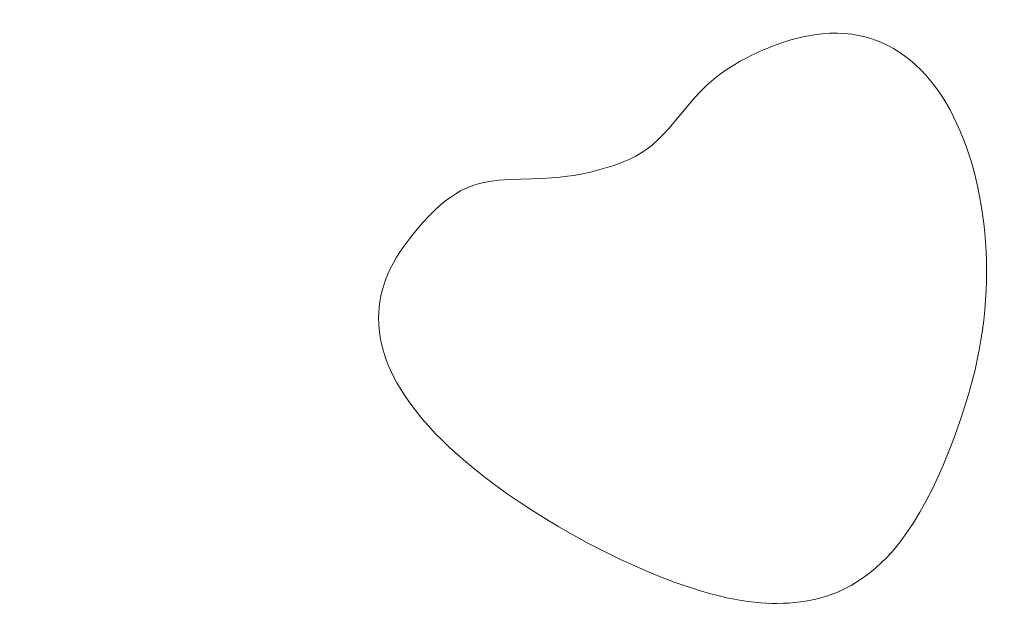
# Model space of a CAD drawing. Header units: millimetres. Extents: x -159 to 180, y -161 to 116.
# Tile 493 of 656: x -16.98 to -4.58, y -50.98 to -43.48. Entities that reach past the tile are written whole.
import ezdxf

# ---------------------------------------------------------------- set-up
doc = ezdxf.new("R2010")
doc.units = ezdxf.units.MM
doc.header["$MEASUREMENT"] = 0
doc.layers.add('Layer 1', color=7, linetype='Continuous')

msp = doc.modelspace()

# ---------------------------------------------------------------- linework, layer by layer
at = {"layer": 'Layer 1', "color": 18, "lineweight": 9}
for points, knots in [([(-158.5852, -104.074), (-158.5852, -104.074), (179.5952, -104.074), (179.5952, -104.074), (179.5952, -104.074), (179.5952, -104.074), (179.5952, 115.719), (179.5952, 115.719), (179.5952, 115.719), (179.5952, 115.719), (-158.5852, 115.719), (-158.5852, 115.719), (-158.5852, 115.719), (-158.5852, 115.719), (-158.5852, -104.074), (-158.5852, -104.074)], [0, 0, 0, 0, 0.2, 0.2, 0.2, 0.2, 0.4, 0.4, 0.4, 0.4, 0.6, 0.6, 0.6, 0.6, 1, 1, 1, 1]), ([(58.7021, -7.5691), (58.7021, -7.5691), (58.7021, -2.7996), (58.7021, -2.7996), (58.7021, -2.7996), (58.7021, -2.7996), (53.9333, -2.7996), (53.9333, -2.7996), (53.9333, -2.7996), (53.9333, -2.7996), (53.9333, 0.2004), (53.9333, 0.2004), (53.9333, 0.2004), (53.9333, 0.2004), (45.9738, 0.2004), (45.9738, 0.2004), (45.9738, 0.2004), (45.9738, 0.2004), (45.9738, -2.7996), (45.9738, -2.7996), (45.9738, -2.7996), (45.9738, -2.7996), (38.2683, -2.7996), (38.2683, -2.7996), (38.2683, -2.7996), (38.2683, -2.7996), (38.2683, 0.2004), (38.2683, 0.2004), (38.2683, 0.2004), (38.2683, 0.2004), (30.3088, 0.2004), (30.3088, 0.2004), (30.3088, 0.2004), (30.3088, 0.2004), (30.3088, -2.7996), (30.3088, -2.7996), (30.3088, -2.7996), (30.3088, -2.7996), (22.6034, -2.7996), (22.6034, -2.7996), (22.6034, -2.7996), (22.6034, -2.7996), (22.6034, 0.2004), (22.6034, 0.2004), (22.6034, 0.2004), (22.6034, 0.2004), (14.6439, 0.2004), (14.6439, 0.2004), (14.6439, 0.2004), (14.6439, 0.2004), (14.6439, -2.7996), (14.6439, -2.7996), (14.6439, -2.7996), (14.6439, -2.7996), (6.9385, -2.7996), (6.9385, -2.7996), (6.9385, -2.7996), (6.9385, -2.7996), (6.9385, 0.2004), (6.9385, 0.2004), (6.9385, 0.2004), (6.9385, 0.2004), (-1.021, 0.2004), (-1.021, 0.2004), (-1.021, 0.2004), (-1.021, 0.2004), (-1.021, -2.7996), (-1.021, -2.7996), (-1.021, -2.7996), (-1.021, -2.7996), (-8.7264, -2.7996), (-8.7264, -2.7996), (-8.7264, -2.7996), (-8.7264, -2.7996), (-8.7264, 0.2004), (-8.7264, 0.2004), (-8.7264, 0.2004), (-8.7264, 0.2004), (-16.686, 0.2004), (-16.686, 0.2004), (-16.686, 0.2004), (-16.686, 0.2004), (-16.686, -2.7996), (-16.686, -2.7996), (-16.686, -2.7996), (-16.686, -2.7996), (-24.3914, -2.7996), (-24.3914, -2.7996), (-24.3914, -2.7996), (-24.3914, -2.7996), (-24.3914, 0.2004), (-24.3914, 0.2004), (-24.3914, 0.2004), (-24.3914, 0.2004), (-32.351, 0.2004), (-32.351, 0.2004), (-32.351, 0.2004), (-32.351, 0.2004), (-32.351, -2.7996), (-32.351, -2.7996), (-32.351, -2.7996), (-32.351, -2.7996), (-37.1199, -2.7996), (-37.1199, -2.7996), (-37.1199, -2.7996), (-37.1199, -2.7996), (-37.1199, -7.5691), (-37.1199, -7.5691), (-37.1199, -7.5691), (-37.1199, -7.5691), (-40.1199, -7.5691), (-40.1199, -7.5691), (-40.1199, -7.5691), (-40.1199, -7.5691), (-40.1199, -15.5281), (-40.1199, -15.5281), (-40.1199, -15.5281), (-40.1199, -15.5281), (-37.1199, -15.5281), (-37.1199, -15.5281), (-37.1199, -15.5281), (-37.1199, -15.5281), (-37.1199, -23.2341), (-37.1199, -23.2341), (-37.1199, -23.2341), (-37.1199, -23.2341), (-40.1199, -23.2341), (-40.1199, -23.2341), (-40.1199, -23.2341), (-40.1199, -23.2341), (-40.1199, -31.1931), (-40.1199, -31.1931), (-40.1199, -31.1931), (-40.1199, -31.1931), (-37.1199, -31.1931), (-37.1199, -31.1931), (-37.1199, -31.1931), (-37.1199, -31.1931), (-37.1199, -38.8982), (-37.1199, -38.8982), (-37.1199, -38.8982), (-37.1199, -38.8982), (-40.1199, -38.8982), (-40.1199, -38.8982), (-40.1199, -38.8982), (-40.1199, -38.8982), (-40.1199, -46.8582), (-40.1199, -46.8582), (-40.1199, -46.8582), (-40.1199, -46.8582), (-37.1199, -46.8582), (-37.1199, -46.8582), (-37.1199, -46.8582), (-37.1199, -46.8582), (-37.1199, -54.5632), (-37.1199, -54.5632), (-37.1199, -54.5632), (-37.1199, -54.5632), (-40.1199, -54.5632), (-40.1199, -54.5632), (-40.1199, -54.5632), (-40.1199, -54.5632), (-40.1199, -62.5232), (-40.1199, -62.5232), (-40.1199, -62.5232), (-40.1199, -62.5232), (-37.1199, -62.5232), (-37.1199, -62.5232), (-37.1199, -62.5232), (-37.1199, -62.5232), (-37.1199, -70.2283), (-37.1199, -70.2283), (-37.1199, -70.2283), (-37.1199, -70.2283), (-40.1199, -70.2283), (-40.1199, -70.2283), (-40.1199, -70.2283), (-40.1199, -70.2283), (-40.1199, -78.1882), (-40.1199, -78.1882), (-40.1199, -78.1882), (-40.1199, -78.1882), (-37.1199, -78.1882), (-37.1199, -78.1882), (-37.1199, -78.1882), (-37.1199, -78.1882), (-37.1199, -85.8933), (-37.1199, -85.8933), (-37.1199, -85.8933), (-37.1199, -85.8933), (-40.1199, -85.8933), (-40.1199, -85.8933), (-40.1199, -85.8933), (-40.1199, -85.8933), (-40.1199, -93.8533), (-40.1199, -93.8533), (-40.1199, -93.8533), (-40.1199, -93.8533), (-37.1199, -93.8533), (-37.1199, -93.8533), (-37.1199, -93.8533), (-37.1199, -93.8533), (-37.1199, -98.6218), (-37.1199, -98.6218), (-37.1199, -98.6218), (-37.1199, -98.6218), (-32.351, -98.6218), (-32.351, -98.6218), (-32.351, -98.6218), (-32.351, -98.6218), (-32.351, -101.6218), (-32.351, -101.6218), (-32.351, -101.6218), (-32.351, -101.6218), (-24.3914, -101.6218), (-24.3914, -101.6218), (-24.3914, -101.6218), (-24.3914, -101.6218), (-24.3914, -98.6218), (-24.3914, -98.6218), (-24.3914, -98.6218), (-24.3914, -98.6218), (-16.686, -98.6218), (-16.686, -98.6218), (-16.686, -98.6218), (-16.686, -98.6218), (-16.686, -101.6218), (-16.686, -101.6218), (-16.686, -101.6218), (-16.686, -101.6218), (-8.7264, -101.6218), (-8.7264, -101.6218), (-8.7264, -101.6218), (-8.7264, -101.6218), (-8.7264, -98.6218), (-8.7264, -98.6218), (-8.7264, -98.6218), (-8.7264, -98.6218), (-1.021, -98.6218), (-1.021, -98.6218), (-1.021, -98.6218), (-1.021, -98.6218), (-1.021, -101.6218), (-1.021, -101.6218), (-1.021, -101.6218), (-1.021, -101.6218), (6.9385, -101.6218), (6.9385, -101.6218), (6.9385, -101.6218), (6.9385, -101.6218), (6.9385, -98.6218), (6.9385, -98.6218), (6.9385, -98.6218), (6.9385, -98.6218), (14.6439, -98.6218), (14.6439, -98.6218), (14.6439, -98.6218), (14.6439, -98.6218), (14.6439, -101.6218), (14.6439, -101.6218), (14.6439, -101.6218), (14.6439, -101.6218), (22.6034, -101.6218), (22.6034, -101.6218), (22.6034, -101.6218), (22.6034, -101.6218), (22.6034, -98.6218), (22.6034, -98.6218), (22.6034, -98.6218), (22.6034, -98.6218), (30.3088, -98.6218), (30.3088, -98.6218), (30.3088, -98.6218), (30.3088, -98.6218), (30.3088, -101.6218), (30.3088, -101.6218), (30.3088, -101.6218), (30.3088, -101.6218), (38.2683, -101.6218), (38.2683, -101.6218), (38.2683, -101.6218), (38.2683, -101.6218), (38.2683, -98.6218), (38.2683, -98.6218), (38.2683, -98.6218), (38.2683, -98.6218), (45.9738, -98.6218), (45.9738, -98.6218), (45.9738, -98.6218), (45.9738, -98.6218), (45.9738, -101.6218), (45.9738, -101.6218), (45.9738, -101.6218), (45.9738, -101.6218), (53.9333, -101.6218), (53.9333, -101.6218), (53.9333, -101.6218), (53.9333, -101.6218), (53.9333, -98.6218), (53.9333, -98.6218), (53.9333, -98.6218), (53.9333, -98.6218), (58.7021, -98.6218), (58.7021, -98.6218), (58.7021, -98.6218), (58.7021, -98.6218), (58.7021, -93.8533), (58.7021, -93.8533), (58.7021, -93.8533), (58.7021, -93.8533), (61.7021, -93.8533), (61.7021, -93.8533), (61.7021, -93.8533), (61.7021, -93.8533), (61.7021, -85.8933), (61.7021, -85.8933), (61.7021, -85.8933), (61.7021, -85.8933), (58.7021, -85.8933), (58.7021, -85.8933), (58.7021, -85.8933), (58.7021, -85.8933), (58.7021, -78.1882), (58.7021, -78.1882), (58.7021, -78.1882), (58.7021, -78.1882), (61.7021, -78.1882), (61.7021, -78.1882), (61.7021, -78.1882), (61.7021, -78.1882), (61.7021, -70.2283), (61.7021, -70.2283), (61.7021, -70.2283), (61.7021, -70.2283), (58.7021, -70.2283), (58.7021, -70.2283), (58.7021, -70.2283), (58.7021, -70.2283), (58.7021, -62.5232), (58.7021, -62.5232), (58.7021, -62.5232), (58.7021, -62.5232), (61.7021, -62.5232), (61.7021, -62.5232), (61.7021, -62.5232), (61.7021, -62.5232), (61.7021, -54.5632), (61.7021, -54.5632), (61.7021, -54.5632), (61.7021, -54.5632), (58.7021, -54.5632), (58.7021, -54.5632), (58.7021, -54.5632), (58.7021, -54.5632), (58.7021, -46.8582), (58.7021, -46.8582), (58.7021, -46.8582), (58.7021, -46.8582), (61.7021, -46.8582), (61.7021, -46.8582), (61.7021, -46.8582), (61.7021, -46.8582), (61.7021, -38.8982), (61.7021, -38.8982), (61.7021, -38.8982), (61.7021, -38.8982), (58.7021, -38.8982), (58.7021, -38.8982), (58.7021, -38.8982), (58.7021, -38.8982), (58.7021, -31.1931), (58.7021, -31.1931), (58.7021, -31.1931), (58.7021, -31.1931), (61.7021, -31.1931), (61.7021, -31.1931), (61.7021, -31.1931), (61.7021, -31.1931), (61.7021, -23.2341), (61.7021, -23.2341), (61.7021, -23.2341), (61.7021, -23.2341), (58.7021, -23.2341), (58.7021, -23.2341), (58.7021, -23.2341), (58.7021, -23.2341), (58.7021, -15.5281), (58.7021, -15.5281), (58.7021, -15.5281), (58.7021, -15.5281), (61.7021, -15.5281), (61.7021, -15.5281), (61.7021, -15.5281), (61.7021, -15.5281), (61.7021, -7.5691), (61.7021, -7.5691), (61.7021, -7.5691), (61.7021, -7.5691), (58.7021, -7.5691), (58.7021, -7.5691)], [0, 0, 0, 0, 0.009901, 0.009901, 0.009901, 0.009901, 0.019802, 0.019802, 0.019802, 0.019802, 0.029703, 0.029703, 0.029703, 0.029703, 0.039604, 0.039604, 0.039604, 0.039604, 0.049505, 0.049505, 0.049505, 0.049505, 0.0594059, 0.0594059, 0.0594059, 0.0594059, 0.0693069, 0.0693069, 0.0693069, 0.0693069, 0.0792079, 0.0792079, 0.0792079, 0.0792079, 0.0891089, 0.0891089, 0.0891089, 0.0891089, 0.0990099, 0.0990099, 0.0990099, 0.0990099, 0.1089109, 0.1089109, 0.1089109, 0.1089109, 0.1188119, 0.1188119, 0.1188119, 0.1188119, 0.1287129, 0.1287129, 0.1287129, 0.1287129, 0.1386139, 0.1386139, 0.1386139, 0.1386139, 0.1485149, 0.1485149, 0.1485149, 0.1485149, 0.1584158, 0.1584158, 0.1584158, 0.1584158, 0.1683168, 0.1683168, 0.1683168, 0.1683168, 0.1782178, 0.1782178, 0.1782178, 0.1782178, 0.1881188, 0.1881188, 0.1881188, 0.1881188, 0.1980198, 0.1980198, 0.1980198, 0.1980198, 0.2079208, 0.2079208, 0.2079208, 0.2079208, 0.2178218, 0.2178218, 0.2178218, 0.2178218, 0.2277228, 0.2277228, 0.2277228, 0.2277228, 0.2376238, 0.2376238, 0.2376238, 0.2376238, 0.2475248, 0.2475248, 0.2475248, 0.2475248, 0.2574257, 0.2574257, 0.2574257, 0.2574257, 0.2673267, 0.2673267, 0.2673267, 0.2673267, 0.2772277, 0.2772277, 0.2772277, 0.2772277, 0.2871287, 0.2871287, 0.2871287, 0.2871287, 0.2970297, 0.2970297, 0.2970297, 0.2970297, 0.3069307, 0.3069307, 0.3069307, 0.3069307, 0.3168317, 0.3168317, 0.3168317, 0.3168317, 0.3267327, 0.3267327, 0.3267327, 0.3267327, 0.3366337, 0.3366337, 0.3366337, 0.3366337, 0.3465347, 0.3465347, 0.3465347, 0.3465347, 0.3564356, 0.3564356, 0.3564356, 0.3564356, 0.3663366, 0.3663366, 0.3663366, 0.3663366, 0.3762376, 0.3762376, 0.3762376, 0.3762376, 0.3861386, 0.3861386, 0.3861386, 0.3861386, 0.3960396, 0.3960396, 0.3960396, 0.3960396, 0.4059406, 0.4059406, 0.4059406, 0.4059406, 0.4158416, 0.4158416, 0.4158416, 0.4158416, 0.4257426, 0.4257426, 0.4257426, 0.4257426, 0.4356436, 0.4356436, 0.4356436, 0.4356436, 0.4455446, 0.4455446, 0.4455446, 0.4455446, 0.4554455, 0.4554455, 0.4554455, 0.4554455, 0.4653465, 0.4653465, 0.4653465, 0.4653465, 0.4752475, 0.4752475, 0.4752475, 0.4752475, 0.4851485, 0.4851485, 0.4851485, 0.4851485, 0.4950495, 0.4950495, 0.4950495, 0.4950495, 0.5049505, 0.5049505, 0.5049505, 0.5049505, 0.5148515, 0.5148515, 0.5148515, 0.5148515, 0.5247525, 0.5247525, 0.5247525, 0.5247525, 0.5346535, 0.5346535, 0.5346535, 0.5346535, 0.5445545, 0.5445545, 0.5445545, 0.5445545, 0.5544554, 0.5544554, 0.5544554, 0.5544554, 0.5643564, 0.5643564, 0.5643564, 0.5643564, 0.5742574, 0.5742574, 0.5742574, 0.5742574, 0.5841584, 0.5841584, 0.5841584, 0.5841584, 0.5940594, 0.5940594, 0.5940594, 0.5940594, 0.6039604, 0.6039604, 0.6039604, 0.6039604, 0.6138614, 0.6138614, 0.6138614, 0.6138614, 0.6237624, 0.6237624, 0.6237624, 0.6237624, 0.6336634, 0.6336634, 0.6336634, 0.6336634, 0.6435644, 0.6435644, 0.6435644, 0.6435644, 0.6534653, 0.6534653, 0.6534653, 0.6534653, 0.6633663, 0.6633663, 0.6633663, 0.6633663, 0.6732673, 0.6732673, 0.6732673, 0.6732673, 0.6831683, 0.6831683, 0.6831683, 0.6831683, 0.6930693, 0.6930693, 0.6930693, 0.6930693, 0.7029703, 0.7029703, 0.7029703, 0.7029703, 0.7128713, 0.7128713, 0.7128713, 0.7128713, 0.7227723, 0.7227723, 0.7227723, 0.7227723, 0.7326733, 0.7326733, 0.7326733, 0.7326733, 0.7425743, 0.7425743, 0.7425743, 0.7425743, 0.7524752, 0.7524752, 0.7524752, 0.7524752, 0.7623762, 0.7623762, 0.7623762, 0.7623762, 0.7722772, 0.7722772, 0.7722772, 0.7722772, 0.7821782, 0.7821782, 0.7821782, 0.7821782, 0.7920792, 0.7920792, 0.7920792, 0.7920792, 0.8019802, 0.8019802, 0.8019802, 0.8019802, 0.8118812, 0.8118812, 0.8118812, 0.8118812, 0.8217822, 0.8217822, 0.8217822, 0.8217822, 0.8316832, 0.8316832, 0.8316832, 0.8316832, 0.8415842, 0.8415842, 0.8415842, 0.8415842, 0.8514851, 0.8514851, 0.8514851, 0.8514851, 0.8613861, 0.8613861, 0.8613861, 0.8613861, 0.8712871, 0.8712871, 0.8712871, 0.8712871, 0.8811881, 0.8811881, 0.8811881, 0.8811881, 0.8910891, 0.8910891, 0.8910891, 0.8910891, 0.9009901, 0.9009901, 0.9009901, 0.9009901, 0.9108911, 0.9108911, 0.9108911, 0.9108911, 0.9207921, 0.9207921, 0.9207921, 0.9207921, 0.9306931, 0.9306931, 0.9306931, 0.9306931, 0.9405941, 0.9405941, 0.9405941, 0.9405941, 0.950495, 0.950495, 0.950495, 0.950495, 0.960396, 0.960396, 0.960396, 0.960396, 0.970297, 0.970297, 0.970297, 0.970297, 0.980198, 0.980198, 0.980198, 0.980198, 1, 1, 1, 1]), ([(-7.3712, -43.7713), (-7.3712, -43.7713), (-7.4968, -43.8171), (-7.4968, -43.8171), (-7.4968, -43.8171), (-7.4968, -43.8171), (-7.5562, -43.8406), (-7.5562, -43.8406), (-7.5562, -43.8406), (-7.5562, -43.8406), (-7.6135, -43.864), (-7.6135, -43.864), (-7.6135, -43.864), (-7.6135, -43.864), (-7.6687, -43.8884), (-7.6687, -43.8884), (-7.6687, -43.8884), (-7.6687, -43.8884), (-7.7218, -43.9119), (-7.7218, -43.9119), (-7.7218, -43.9119), (-7.7218, -43.9119), (-7.773, -43.9363), (-7.773, -43.9363), (-7.773, -43.9363), (-7.773, -43.9363), (-7.8221, -43.9617), (-7.8221, -43.9617), (-7.8221, -43.9617), (-7.8221, -43.9617), (-7.9046, -44.0058), (-7.9046, -44.0058), (-7.9046, -44.0058), (-7.9046, -44.0058), (-7.9869, -44.0539), (-7.9869, -44.0539), (-7.9869, -44.0539), (-7.9869, -44.0539), (-8.0695, -44.107), (-8.0695, -44.107), (-8.0695, -44.107), (-8.0695, -44.107), (-8.1528, -44.1664), (-8.1528, -44.1664), (-8.1528, -44.1664), (-8.1528, -44.1664), (-8.2373, -44.2333), (-8.2373, -44.2333), (-8.2373, -44.2333), (-8.2373, -44.2333), (-8.3233, -44.3089), (-8.3233, -44.3089), (-8.3233, -44.3089), (-8.3233, -44.3089), (-8.4113, -44.3944), (-8.4113, -44.3944), (-8.4113, -44.3944), (-8.4113, -44.3944), (-8.5017, -44.491), (-8.5017, -44.491), (-8.5017, -44.491), (-8.5017, -44.491), (-8.8055, -44.8552), (-8.8055, -44.8552), (-8.8055, -44.8552), (-8.8055, -44.8552), (-8.8784, -44.9336), (-8.8784, -44.9336), (-8.8784, -44.9336), (-8.8784, -44.9336), (-8.9477, -45.002), (-8.9477, -45.002), (-8.9477, -45.002), (-8.9477, -45.002), (-9.015, -45.0618), (-9.015, -45.0618), (-9.015, -45.0618), (-9.015, -45.0618), (-9.082, -45.1141), (-9.082, -45.1141), (-9.082, -45.1141), (-9.082, -45.1141), (-9.1501, -45.1601), (-9.1501, -45.1601), (-9.1501, -45.1601), (-9.1501, -45.1601), (-9.221, -45.2012), (-9.221, -45.2012), (-9.221, -45.2012), (-9.221, -45.2012), (-9.2962, -45.2385), (-9.2962, -45.2385), (-9.2962, -45.2385), (-9.2962, -45.2385), (-9.3773, -45.2732), (-9.3773, -45.2732), (-9.3773, -45.2732), (-9.3773, -45.2732), (-9.4179, -45.2898), (-9.4179, -45.2898), (-9.4179, -45.2898), (-9.4179, -45.2898), (-9.46, -45.3045), (-9.46, -45.3045), (-9.46, -45.3045), (-9.46, -45.3045), (-9.5221, -45.3259), (-9.5221, -45.3259), (-9.5221, -45.3259), (-9.5221, -45.3259), (-9.5829, -45.3445), (-9.5829, -45.3445), (-9.5829, -45.3445), (-9.5829, -45.3445), (-9.6423, -45.363), (-9.6423, -45.363), (-9.6423, -45.363), (-9.6423, -45.363), (-9.7006, -45.3787), (-9.7006, -45.3787), (-9.7006, -45.3787), (-9.7006, -45.3787), (-9.7576, -45.3933), (-9.7576, -45.3933), (-9.7576, -45.3933), (-9.7576, -45.3933), (-9.8132, -45.406), (-9.8132, -45.406), (-9.8132, -45.406), (-9.8132, -45.406), (-9.8875, -45.4227), (-9.8875, -45.4227), (-9.8875, -45.4227), (-9.8875, -45.4227), (-10.0043, -45.4439), (-10.0043, -45.4439), (-10.0043, -45.4439), (-10.0043, -45.4439), (-10.0813, -45.4549), (-10.0813, -45.4549), (-10.0813, -45.4549), (-10.0813, -45.4549), (-10.1722, -45.4655), (-10.1722, -45.4655), (-10.1722, -45.4655), (-10.1722, -45.4655), (-10.2779, -45.4751), (-10.2779, -45.4751), (-10.2779, -45.4751), (-10.2779, -45.4751), (-10.3997, -45.4832), (-10.3997, -45.4832), (-10.3997, -45.4832), (-10.3997, -45.4832), (-10.8014, -45.4939), (-10.8014, -45.4939), (-10.8014, -45.4939), (-10.8014, -45.4939), (-10.8756, -45.4978), (-10.8756, -45.4978), (-10.8756, -45.4978), (-10.8756, -45.4978), (-10.9484, -45.5037), (-10.9484, -45.5037), (-10.9484, -45.5037), (-10.9484, -45.5037), (-11.0089, -45.511), (-11.0089, -45.511), (-11.0089, -45.511), (-11.0089, -45.511), (-11.0687, -45.52), (-11.0687, -45.52), (-11.0687, -45.52), (-11.0687, -45.52), (-11.128, -45.5313), (-11.128, -45.5313), (-11.128, -45.5313), (-11.128, -45.5313), (-11.187, -45.5452), (-11.187, -45.5452), (-11.187, -45.5452), (-11.187, -45.5452), (-11.246, -45.5625), (-11.246, -45.5625), (-11.246, -45.5625), (-11.246, -45.5625), (-11.3053, -45.5836), (-11.3053, -45.5836), (-11.3053, -45.5836), (-11.3053, -45.5836), (-11.3652, -45.609), (-11.3652, -45.609), (-11.3652, -45.609), (-11.3652, -45.609), (-11.4259, -45.6393), (-11.4259, -45.6393), (-11.4259, -45.6393), (-11.4259, -45.6393), (-11.4878, -45.675), (-11.4878, -45.675), (-11.4878, -45.675), (-11.4878, -45.675), (-11.5509, -45.7166), (-11.5509, -45.7166), (-11.5509, -45.7166), (-11.5509, -45.7166), (-11.6158, -45.7646), (-11.6158, -45.7646), (-11.6158, -45.7646), (-11.6158, -45.7646), (-11.6825, -45.8196), (-11.6825, -45.8196), (-11.6825, -45.8196), (-11.6825, -45.8196), (-11.7515, -45.8821), (-11.7515, -45.8821), (-11.7515, -45.8821), (-11.7515, -45.8821), (-11.8229, -45.9526), (-11.8229, -45.9526), (-11.8229, -45.9526), (-11.8229, -45.9526), (-11.897, -46.0317), (-11.897, -46.0317), (-11.897, -46.0317), (-11.897, -46.0317), (-11.9741, -46.1199), (-11.9741, -46.1199), (-11.9741, -46.1199), (-11.9741, -46.1199), (-12.059, -46.2273), (-12.059, -46.2273), (-12.059, -46.2273), (-12.059, -46.2273), (-12.1469, -46.3455), (-12.1469, -46.3455), (-12.1469, -46.3455), (-12.1469, -46.3455), (-12.1942, -46.4141), (-12.1942, -46.4141), (-12.1942, -46.4141), (-12.1942, -46.4141), (-12.2376, -46.4828), (-12.2376, -46.4828), (-12.2376, -46.4828), (-12.2376, -46.4828), (-12.2769, -46.5514), (-12.2769, -46.5514), (-12.2769, -46.5514), (-12.2769, -46.5514), (-12.3122, -46.6201), (-12.3122, -46.6201), (-12.3122, -46.6201), (-12.3122, -46.6201), (-12.3437, -46.6888), (-12.3437, -46.6888), (-12.3437, -46.6888), (-12.3437, -46.6888), (-12.3712, -46.7575), (-12.3712, -46.7575), (-12.3712, -46.7575), (-12.3712, -46.7575), (-12.395, -46.8262), (-12.395, -46.8262), (-12.395, -46.8262), (-12.395, -46.8262), (-12.415, -46.8951), (-12.415, -46.8951), (-12.415, -46.8951), (-12.415, -46.8951), (-12.4312, -46.9639), (-12.4312, -46.9639), (-12.4312, -46.9639), (-12.4312, -46.9639), (-12.4438, -47.0329), (-12.4438, -47.0329), (-12.4438, -47.0329), (-12.4438, -47.0329), (-12.4527, -47.1019), (-12.4527, -47.1019), (-12.4527, -47.1019), (-12.4527, -47.1019), (-12.458, -47.1711), (-12.458, -47.1711), (-12.458, -47.1711), (-12.458, -47.1711), (-12.4598, -47.2404), (-12.4598, -47.2404), (-12.4598, -47.2404), (-12.4598, -47.2404), (-12.4581, -47.3098), (-12.4581, -47.3098), (-12.4581, -47.3098), (-12.4581, -47.3098), (-12.453, -47.3793), (-12.453, -47.3793), (-12.453, -47.3793), (-12.453, -47.3793), (-12.4444, -47.449), (-12.4444, -47.449), (-12.4444, -47.449), (-12.4444, -47.449), (-12.4302, -47.5296), (-12.4302, -47.5296), (-12.4302, -47.5296), (-12.4302, -47.5296), (-12.4118, -47.6093), (-12.4118, -47.6093), (-12.4118, -47.6093), (-12.4118, -47.6093), (-12.3893, -47.688), (-12.3893, -47.688), (-12.3893, -47.688), (-12.3893, -47.688), (-12.3632, -47.7653), (-12.3632, -47.7653), (-12.3632, -47.7653), (-12.3632, -47.7653), (-12.3337, -47.841), (-12.3337, -47.841), (-12.3337, -47.841), (-12.3337, -47.841), (-12.3012, -47.9148), (-12.3012, -47.9148), (-12.3012, -47.9148), (-12.3012, -47.9148), (-12.266, -47.9865), (-12.266, -47.9865), (-12.266, -47.9865), (-12.266, -47.9865), (-12.2284, -48.0559), (-12.2284, -48.0559), (-12.2284, -48.0559), (-12.2284, -48.0559), (-12.1561, -48.1764), (-12.1561, -48.1764), (-12.1561, -48.1764), (-12.1561, -48.1764), (-12.0801, -48.2904), (-12.0801, -48.2904), (-12.0801, -48.2904), (-12.0801, -48.2904), (-12.0006, -48.3985), (-12.0006, -48.3985), (-12.0006, -48.3985), (-12.0006, -48.3985), (-11.9182, -48.5013), (-11.9182, -48.5013), (-11.9182, -48.5013), (-11.9182, -48.5013), (-11.833, -48.5993), (-11.833, -48.5993), (-11.833, -48.5993), (-11.833, -48.5993), (-11.7455, -48.6932), (-11.7455, -48.6932), (-11.7455, -48.6932), (-11.7455, -48.6932), (-11.656, -48.7836), (-11.656, -48.7836), (-11.656, -48.7836), (-11.656, -48.7836), (-11.5648, -48.8709), (-11.5648, -48.8709), (-11.5648, -48.8709), (-11.5648, -48.8709), (-11.4672, -48.9598), (-11.4672, -48.9598), (-11.4672, -48.9598), (-11.4672, -48.9598), (-11.3599, -49.0527), (-11.3599, -49.0527), (-11.3599, -49.0527), (-11.3599, -49.0527), (-11.2432, -49.1489), (-11.2432, -49.1489), (-11.2432, -49.1489), (-11.2432, -49.1489), (-11.1174, -49.248), (-11.1174, -49.248), (-11.1174, -49.248), (-11.1174, -49.248), (-10.9828, -49.3493), (-10.9828, -49.3493), (-10.9828, -49.3493), (-10.9828, -49.3493), (-10.8397, -49.4525), (-10.8397, -49.4525), (-10.8397, -49.4525), (-10.8397, -49.4525), (-10.6883, -49.5568), (-10.6883, -49.5568), (-10.6883, -49.5568), (-10.6883, -49.5568), (-10.5289, -49.6618), (-10.5289, -49.6618), (-10.5289, -49.6618), (-10.5289, -49.6618), (-10.3619, -49.767), (-10.3619, -49.767), (-10.3619, -49.767), (-10.3619, -49.767), (-10.1874, -49.8718), (-10.1874, -49.8718), (-10.1874, -49.8718), (-10.1874, -49.8718), (-10.0058, -49.9756), (-10.0058, -49.9756), (-10.0058, -49.9756), (-10.0058, -49.9756), (-9.8173, -50.0779), (-9.8173, -50.0779), (-9.8173, -50.0779), (-9.8173, -50.0779), (-9.6223, -50.1782), (-9.6223, -50.1782), (-9.6223, -50.1782), (-9.6223, -50.1782), (-9.421, -50.276), (-9.421, -50.276), (-9.421, -50.276), (-9.421, -50.276), (-9.2136, -50.3707), (-9.2136, -50.3707), (-9.2136, -50.3707), (-9.2136, -50.3707), (-9.0006, -50.4617), (-9.0006, -50.4617), (-9.0006, -50.4617), (-9.0006, -50.4617), (-8.8648, -50.5162), (-8.8648, -50.5162), (-8.8648, -50.5162), (-8.8648, -50.5162), (-8.7351, -50.5654), (-8.7351, -50.5654), (-8.7351, -50.5654), (-8.7351, -50.5654), (-8.6113, -50.6095), (-8.6113, -50.6095), (-8.6113, -50.6095), (-8.6113, -50.6095), (-8.4931, -50.6488), (-8.4931, -50.6488), (-8.4931, -50.6488), (-8.4931, -50.6488), (-8.3803, -50.6835), (-8.3803, -50.6835), (-8.3803, -50.6835), (-8.3803, -50.6835), (-8.2727, -50.7139), (-8.2727, -50.7139), (-8.2727, -50.7139), (-8.2727, -50.7139), (-8.1702, -50.7402), (-8.1702, -50.7402), (-8.1702, -50.7402), (-8.1702, -50.7402), (-8.0724, -50.7627), (-8.0724, -50.7627), (-8.0724, -50.7627), (-8.0724, -50.7627), (-7.9792, -50.7816), (-7.9792, -50.7816), (-7.9792, -50.7816), (-7.9792, -50.7816), (-7.8904, -50.7972), (-7.8904, -50.7972), (-7.8904, -50.7972), (-7.8904, -50.7972), (-7.8058, -50.8097), (-7.8058, -50.8097), (-7.8058, -50.8097), (-7.8058, -50.8097), (-7.7252, -50.8194), (-7.7252, -50.8194), (-7.7252, -50.8194), (-7.7252, -50.8194), (-7.6483, -50.8265), (-7.6483, -50.8265), (-7.6483, -50.8265), (-7.6483, -50.8265), (-7.575, -50.8312), (-7.575, -50.8312), (-7.575, -50.8312), (-7.575, -50.8312), (-7.505, -50.8339), (-7.505, -50.8339), (-7.505, -50.8339), (-7.505, -50.8339), (-7.4382, -50.8347), (-7.4382, -50.8347), (-7.4382, -50.8347), (-7.4382, -50.8347), (-7.3637, -50.8335), (-7.3637, -50.8335), (-7.3637, -50.8335), (-7.3637, -50.8335), (-7.2908, -50.83), (-7.2908, -50.83), (-7.2908, -50.83), (-7.2908, -50.83), (-7.2196, -50.8243), (-7.2196, -50.8243), (-7.2196, -50.8243), (-7.2196, -50.8243), (-7.1501, -50.8163), (-7.1501, -50.8163), (-7.1501, -50.8163), (-7.1501, -50.8163), (-7.0824, -50.8063), (-7.0824, -50.8063), (-7.0824, -50.8063), (-7.0824, -50.8063), (-7.0164, -50.7942), (-7.0164, -50.7942), (-7.0164, -50.7942), (-7.0164, -50.7942), (-6.9522, -50.7802), (-6.9522, -50.7802), (-6.9522, -50.7802), (-6.9522, -50.7802), (-6.8899, -50.7644), (-6.8899, -50.7644), (-6.8899, -50.7644), (-6.8899, -50.7644), (-6.8294, -50.7467), (-6.8294, -50.7467), (-6.8294, -50.7467), (-6.8294, -50.7467), (-6.7708, -50.7273), (-6.7708, -50.7273), (-6.7708, -50.7273), (-6.7708, -50.7273), (-6.7141, -50.7062), (-6.7141, -50.7062), (-6.7141, -50.7062), (-6.7141, -50.7062), (-6.6593, -50.6836), (-6.6593, -50.6836), (-6.6593, -50.6836), (-6.6593, -50.6836), (-6.6065, -50.6595), (-6.6065, -50.6595), (-6.6065, -50.6595), (-6.6065, -50.6595), (-6.5557, -50.6339), (-6.5557, -50.6339), (-6.5557, -50.6339), (-6.5557, -50.6339), (-6.5069, -50.607), (-6.5069, -50.607), (-6.5069, -50.607), (-6.5069, -50.607), (-6.4602, -50.5789), (-6.4602, -50.5789), (-6.4602, -50.5789), (-6.4602, -50.5789), (-6.3783, -50.5263), (-6.3783, -50.5263), (-6.3783, -50.5263), (-6.3783, -50.5263), (-6.3051, -50.4749), (-6.3051, -50.4749), (-6.3051, -50.4749), (-6.3051, -50.4749), (-6.2291, -50.4143), (-6.2291, -50.4143), (-6.2291, -50.4143), (-6.2291, -50.4143), (-6.1385, -50.3338), (-6.1385, -50.3338), (-6.1385, -50.3338), (-6.1385, -50.3338), (-6.0548, -50.2515), (-6.0548, -50.2515), (-6.0548, -50.2515), (-6.0548, -50.2515), (-5.971, -50.1589), (-5.971, -50.1589), (-5.971, -50.1589), (-5.971, -50.1589), (-5.8873, -50.0562), (-5.8873, -50.0562), (-5.8873, -50.0562), (-5.8873, -50.0562), (-5.8041, -49.9433), (-5.8041, -49.9433), (-5.8041, -49.9433), (-5.8041, -49.9433), (-5.7217, -49.8203), (-5.7217, -49.8203), (-5.7217, -49.8203), (-5.7217, -49.8203), (-5.6404, -49.6872), (-5.6404, -49.6872), (-5.6404, -49.6872), (-5.6404, -49.6872), (-5.5606, -49.544), (-5.5606, -49.544), (-5.5606, -49.544), (-5.5606, -49.544), (-5.4826, -49.3909), (-5.4826, -49.3909), (-5.4826, -49.3909), (-5.4826, -49.3909), (-5.4109, -49.238), (-5.4109, -49.238), (-5.4109, -49.238), (-5.4109, -49.238), (-5.3447, -49.0866), (-5.3447, -49.0866), (-5.3447, -49.0866), (-5.3447, -49.0866), (-5.2839, -48.9378), (-5.2839, -48.9378), (-5.2839, -48.9378), (-5.2839, -48.9378), (-5.2281, -48.7926), (-5.2281, -48.7926), (-5.2281, -48.7926), (-5.2281, -48.7926), (-5.1771, -48.6521), (-5.1771, -48.6521), (-5.1771, -48.6521), (-5.1771, -48.6521), (-5.1306, -48.5172), (-5.1306, -48.5172), (-5.1306, -48.5172), (-5.1306, -48.5172), (-5.0499, -48.2688), (-5.0499, -48.2688), (-5.0499, -48.2688), (-5.0499, -48.2688), (-5.0124, -48.1443), (-5.0124, -48.1443), (-5.0124, -48.1443), (-5.0124, -48.1443), (-4.9781, -48.0193), (-4.9781, -48.0193), (-4.9781, -48.0193), (-4.9781, -48.0193), (-4.947, -47.8939), (-4.947, -47.8939), (-4.947, -47.8939), (-4.947, -47.8939), (-4.919, -47.7684), (-4.919, -47.7684), (-4.919, -47.7684), (-4.919, -47.7684), (-4.8942, -47.6426), (-4.8942, -47.6426), (-4.8942, -47.6426), (-4.8942, -47.6426), (-4.8724, -47.5169), (-4.8724, -47.5169), (-4.8724, -47.5169), (-4.8724, -47.5169), (-4.8537, -47.3913), (-4.8537, -47.3913), (-4.8537, -47.3913), (-4.8537, -47.3913), (-4.8379, -47.2659), (-4.8379, -47.2659), (-4.8379, -47.2659), (-4.8379, -47.2659), (-4.8251, -47.1408), (-4.8251, -47.1408), (-4.8251, -47.1408), (-4.8251, -47.1408), (-4.8153, -47.0161), (-4.8153, -47.0161), (-4.8153, -47.0161), (-4.8153, -47.0161), (-4.8083, -46.8921), (-4.8083, -46.8921), (-4.8083, -46.8921), (-4.8083, -46.8921), (-4.8042, -46.7687), (-4.8042, -46.7687), (-4.8042, -46.7687), (-4.8042, -46.7687), (-4.8029, -46.6461), (-4.8029, -46.6461), (-4.8029, -46.6461), (-4.8029, -46.6461), (-4.8043, -46.5244), (-4.8043, -46.5244), (-4.8043, -46.5244), (-4.8043, -46.5244), (-4.8085, -46.4037), (-4.8085, -46.4037), (-4.8085, -46.4037), (-4.8085, -46.4037), (-4.8154, -46.2842), (-4.8154, -46.2842), (-4.8154, -46.2842), (-4.8154, -46.2842), (-4.8249, -46.1659), (-4.8249, -46.1659), (-4.8249, -46.1659), (-4.8249, -46.1659), (-4.8371, -46.0489), (-4.8371, -46.0489), (-4.8371, -46.0489), (-4.8371, -46.0489), (-4.8519, -45.9335), (-4.8519, -45.9335), (-4.8519, -45.9335), (-4.8519, -45.9335), (-4.8691, -45.8197), (-4.8691, -45.8197), (-4.8691, -45.8197), (-4.8691, -45.8197), (-4.889, -45.7075), (-4.889, -45.7075), (-4.889, -45.7075), (-4.889, -45.7075), (-4.9112, -45.5972), (-4.9112, -45.5972), (-4.9112, -45.5972), (-4.9112, -45.5972), (-4.9359, -45.4889), (-4.9359, -45.4889), (-4.9359, -45.4889), (-4.9359, -45.4889), (-4.963, -45.3826), (-4.963, -45.3826), (-4.963, -45.3826), (-4.963, -45.3826), (-4.9925, -45.2784), (-4.9925, -45.2784), (-4.9925, -45.2784), (-4.9925, -45.2784), (-5.0243, -45.1766), (-5.0243, -45.1766), (-5.0243, -45.1766), (-5.0243, -45.1766), (-5.0584, -45.0771), (-5.0584, -45.0771), (-5.0584, -45.0771), (-5.0584, -45.0771), (-5.0947, -44.9802), (-5.0947, -44.9802), (-5.0947, -44.9802), (-5.0947, -44.9802), (-5.1332, -44.8859), (-5.1332, -44.8859), (-5.1332, -44.8859), (-5.1332, -44.8859), (-5.1739, -44.7943), (-5.1739, -44.7943), (-5.1739, -44.7943), (-5.1739, -44.7943), (-5.2167, -44.7056), (-5.2167, -44.7056), (-5.2167, -44.7056), (-5.2167, -44.7056), (-5.2616, -44.6199), (-5.2616, -44.6199), (-5.2616, -44.6199), (-5.2616, -44.6199), (-5.3196, -44.5187), (-5.3196, -44.5187), (-5.3196, -44.5187), (-5.3196, -44.5187), (-5.3794, -44.4243), (-5.3794, -44.4243), (-5.3794, -44.4243), (-5.3794, -44.4243), (-5.4407, -44.3365), (-5.4407, -44.3365), (-5.4407, -44.3365), (-5.4407, -44.3365), (-5.5036, -44.255), (-5.5036, -44.255), (-5.5036, -44.255), (-5.5036, -44.255), (-5.5678, -44.1798), (-5.5678, -44.1798), (-5.5678, -44.1798), (-5.5678, -44.1798), (-5.6333, -44.1105), (-5.6333, -44.1105), (-5.6333, -44.1105), (-5.6333, -44.1105), (-5.6998, -44.0469), (-5.6998, -44.0469), (-5.6998, -44.0469), (-5.6998, -44.0469), (-5.7674, -43.989), (-5.7674, -43.989), (-5.7674, -43.989), (-5.7674, -43.989), (-5.8359, -43.9363), (-5.8359, -43.9363), (-5.8359, -43.9363), (-5.8359, -43.9363), (-5.9051, -43.8889), (-5.9051, -43.8889), (-5.9051, -43.8889), (-5.9051, -43.8889), (-5.975, -43.8463), (-5.975, -43.8463), (-5.975, -43.8463), (-5.975, -43.8463), (-6.0454, -43.8085), (-6.0454, -43.8085), (-6.0454, -43.8085), (-6.0454, -43.8085), (-6.1162, -43.7752), (-6.1162, -43.7752), (-6.1162, -43.7752), (-6.1162, -43.7752), (-6.1873, -43.7462), (-6.1873, -43.7462), (-6.1873, -43.7462), (-6.1873, -43.7462), (-6.2585, -43.7214), (-6.2585, -43.7214), (-6.2585, -43.7214), (-6.2585, -43.7214), (-6.3298, -43.7004), (-6.3298, -43.7004), (-6.3298, -43.7004), (-6.3298, -43.7004), (-6.4131, -43.6811), (-6.4131, -43.6811), (-6.4131, -43.6811), (-6.4131, -43.6811), (-6.4996, -43.6667), (-6.4996, -43.6667), (-6.4996, -43.6667), (-6.4996, -43.6667), (-6.5889, -43.6574), (-6.5889, -43.6574), (-6.5889, -43.6574), (-6.5889, -43.6574), (-6.6807, -43.6532), (-6.6807, -43.6532), (-6.6807, -43.6532), (-6.6807, -43.6532), (-6.7747, -43.6542), (-6.7747, -43.6542), (-6.7747, -43.6542), (-6.7747, -43.6542), (-6.8706, -43.6605), (-6.8706, -43.6605), (-6.8706, -43.6605), (-6.8706, -43.6605), (-6.968, -43.6721), (-6.968, -43.6721), (-6.968, -43.6721), (-6.968, -43.6721), (-7.0665, -43.6892), (-7.0665, -43.6892), (-7.0665, -43.6892), (-7.0665, -43.6892), (-7.116, -43.699), (-7.116, -43.699), (-7.116, -43.699), (-7.116, -43.699), (-7.1659, -43.7107), (-7.1659, -43.7107), (-7.1659, -43.7107), (-7.1659, -43.7107), (-7.2164, -43.7244), (-7.2164, -43.7244), (-7.2164, -43.7244), (-7.2164, -43.7244), (-7.2675, -43.738), (-7.2675, -43.738), (-7.2675, -43.738), (-7.2675, -43.738), (-7.3191, -43.7546), (-7.3191, -43.7546), (-7.3191, -43.7546), (-7.3191, -43.7546), (-7.3712, -43.7713), (-7.3712, -43.7713)], [0, 0, 0, 0, 0.0045249, 0.0045249, 0.0045249, 0.0045249, 0.0090498, 0.0090498, 0.0090498, 0.0090498, 0.0135747, 0.0135747, 0.0135747, 0.0135747, 0.0180995, 0.0180995, 0.0180995, 0.0180995, 0.0226244, 0.0226244, 0.0226244, 0.0226244, 0.0271493, 0.0271493, 0.0271493, 0.0271493, 0.0316742, 0.0316742, 0.0316742, 0.0316742, 0.0361991, 0.0361991, 0.0361991, 0.0361991, 0.040724, 0.040724, 0.040724, 0.040724, 0.0452489, 0.0452489, 0.0452489, 0.0452489, 0.0497738, 0.0497738, 0.0497738, 0.0497738, 0.0542986, 0.0542986, 0.0542986, 0.0542986, 0.0588235, 0.0588235, 0.0588235, 0.0588235, 0.0633484, 0.0633484, 0.0633484, 0.0633484, 0.0678733, 0.0678733, 0.0678733, 0.0678733, 0.0723982, 0.0723982, 0.0723982, 0.0723982, 0.0769231, 0.0769231, 0.0769231, 0.0769231, 0.081448, 0.081448, 0.081448, 0.081448, 0.0859729, 0.0859729, 0.0859729, 0.0859729, 0.0904977, 0.0904977, 0.0904977, 0.0904977, 0.0950226, 0.0950226, 0.0950226, 0.0950226, 0.0995475, 0.0995475, 0.0995475, 0.0995475, 0.1040724, 0.1040724, 0.1040724, 0.1040724, 0.1085973, 0.1085973, 0.1085973, 0.1085973, 0.1131222, 0.1131222, 0.1131222, 0.1131222, 0.1176471, 0.1176471, 0.1176471, 0.1176471, 0.1221719, 0.1221719, 0.1221719, 0.1221719, 0.1266968, 0.1266968, 0.1266968, 0.1266968, 0.1312217, 0.1312217, 0.1312217, 0.1312217, 0.1357466, 0.1357466, 0.1357466, 0.1357466, 0.1402715, 0.1402715, 0.1402715, 0.1402715, 0.1447964, 0.1447964, 0.1447964, 0.1447964, 0.1493213, 0.1493213, 0.1493213, 0.1493213, 0.1538462, 0.1538462, 0.1538462, 0.1538462, 0.158371, 0.158371, 0.158371, 0.158371, 0.1628959, 0.1628959, 0.1628959, 0.1628959, 0.1674208, 0.1674208, 0.1674208, 0.1674208, 0.1719457, 0.1719457, 0.1719457, 0.1719457, 0.1764706, 0.1764706, 0.1764706, 0.1764706, 0.1809955, 0.1809955, 0.1809955, 0.1809955, 0.1855204, 0.1855204, 0.1855204, 0.1855204, 0.1900452, 0.1900452, 0.1900452, 0.1900452, 0.1945701, 0.1945701, 0.1945701, 0.1945701, 0.199095, 0.199095, 0.199095, 0.199095, 0.2036199, 0.2036199, 0.2036199, 0.2036199, 0.2081448, 0.2081448, 0.2081448, 0.2081448, 0.2126697, 0.2126697, 0.2126697, 0.2126697, 0.2171946, 0.2171946, 0.2171946, 0.2171946, 0.2217195, 0.2217195, 0.2217195, 0.2217195, 0.2262443, 0.2262443, 0.2262443, 0.2262443, 0.2307692, 0.2307692, 0.2307692, 0.2307692, 0.2352941, 0.2352941, 0.2352941, 0.2352941, 0.239819, 0.239819, 0.239819, 0.239819, 0.2443439, 0.2443439, 0.2443439, 0.2443439, 0.2488688, 0.2488688, 0.2488688, 0.2488688, 0.2533937, 0.2533937, 0.2533937, 0.2533937, 0.2579186, 0.2579186, 0.2579186, 0.2579186, 0.2624434, 0.2624434, 0.2624434, 0.2624434, 0.2669683, 0.2669683, 0.2669683, 0.2669683, 0.2714932, 0.2714932, 0.2714932, 0.2714932, 0.2760181, 0.2760181, 0.2760181, 0.2760181, 0.280543, 0.280543, 0.280543, 0.280543, 0.2850679, 0.2850679, 0.2850679, 0.2850679, 0.2895928, 0.2895928, 0.2895928, 0.2895928, 0.2941176, 0.2941176, 0.2941176, 0.2941176, 0.2986425, 0.2986425, 0.2986425, 0.2986425, 0.3031674, 0.3031674, 0.3031674, 0.3031674, 0.3076923, 0.3076923, 0.3076923, 0.3076923, 0.3122172, 0.3122172, 0.3122172, 0.3122172, 0.3167421, 0.3167421, 0.3167421, 0.3167421, 0.321267, 0.321267, 0.321267, 0.321267, 0.3257919, 0.3257919, 0.3257919, 0.3257919, 0.3303167, 0.3303167, 0.3303167, 0.3303167, 0.3348416, 0.3348416, 0.3348416, 0.3348416, 0.3393665, 0.3393665, 0.3393665, 0.3393665, 0.3438914, 0.3438914, 0.3438914, 0.3438914, 0.3484163, 0.3484163, 0.3484163, 0.3484163, 0.3529412, 0.3529412, 0.3529412, 0.3529412, 0.3574661, 0.3574661, 0.3574661, 0.3574661, 0.361991, 0.361991, 0.361991, 0.361991, 0.3665158, 0.3665158, 0.3665158, 0.3665158, 0.3710407, 0.3710407, 0.3710407, 0.3710407, 0.3755656, 0.3755656, 0.3755656, 0.3755656, 0.3800905, 0.3800905, 0.3800905, 0.3800905, 0.3846154, 0.3846154, 0.3846154, 0.3846154, 0.3891403, 0.3891403, 0.3891403, 0.3891403, 0.3936652, 0.3936652, 0.3936652, 0.3936652, 0.39819, 0.39819, 0.39819, 0.39819, 0.4027149, 0.4027149, 0.4027149, 0.4027149, 0.4072398, 0.4072398, 0.4072398, 0.4072398, 0.4117647, 0.4117647, 0.4117647, 0.4117647, 0.4162896, 0.4162896, 0.4162896, 0.4162896, 0.4208145, 0.4208145, 0.4208145, 0.4208145, 0.4253394, 0.4253394, 0.4253394, 0.4253394, 0.4298643, 0.4298643, 0.4298643, 0.4298643, 0.4343891, 0.4343891, 0.4343891, 0.4343891, 0.438914, 0.438914, 0.438914, 0.438914, 0.4434389, 0.4434389, 0.4434389, 0.4434389, 0.4479638, 0.4479638, 0.4479638, 0.4479638, 0.4524887, 0.4524887, 0.4524887, 0.4524887, 0.4570136, 0.4570136, 0.4570136, 0.4570136, 0.4615385, 0.4615385, 0.4615385, 0.4615385, 0.4660633, 0.4660633, 0.4660633, 0.4660633, 0.4705882, 0.4705882, 0.4705882, 0.4705882, 0.4751131, 0.4751131, 0.4751131, 0.4751131, 0.479638, 0.479638, 0.479638, 0.479638, 0.4841629, 0.4841629, 0.4841629, 0.4841629, 0.4886878, 0.4886878, 0.4886878, 0.4886878, 0.4932127, 0.4932127, 0.4932127, 0.4932127, 0.4977376, 0.4977376, 0.4977376, 0.4977376, 0.5022624, 0.5022624, 0.5022624, 0.5022624, 0.5067873, 0.5067873, 0.5067873, 0.5067873, 0.5113122, 0.5113122, 0.5113122, 0.5113122, 0.5158371, 0.5158371, 0.5158371, 0.5158371, 0.520362, 0.520362, 0.520362, 0.520362, 0.5248869, 0.5248869, 0.5248869, 0.5248869, 0.5294118, 0.5294118, 0.5294118, 0.5294118, 0.5339367, 0.5339367, 0.5339367, 0.5339367, 0.5384615, 0.5384615, 0.5384615, 0.5384615, 0.5429864, 0.5429864, 0.5429864, 0.5429864, 0.5475113, 0.5475113, 0.5475113, 0.5475113, 0.5520362, 0.5520362, 0.5520362, 0.5520362, 0.5565611, 0.5565611, 0.5565611, 0.5565611, 0.561086, 0.561086, 0.561086, 0.561086, 0.5656109, 0.5656109, 0.5656109, 0.5656109, 0.5701357, 0.5701357, 0.5701357, 0.5701357, 0.5746606, 0.5746606, 0.5746606, 0.5746606, 0.5791855, 0.5791855, 0.5791855, 0.5791855, 0.5837104, 0.5837104, 0.5837104, 0.5837104, 0.5882353, 0.5882353, 0.5882353, 0.5882353, 0.5927602, 0.5927602, 0.5927602, 0.5927602, 0.5972851, 0.5972851, 0.5972851, 0.5972851, 0.60181, 0.60181, 0.60181, 0.60181, 0.6063348, 0.6063348, 0.6063348, 0.6063348, 0.6108597, 0.6108597, 0.6108597, 0.6108597, 0.6153846, 0.6153846, 0.6153846, 0.6153846, 0.6199095, 0.6199095, 0.6199095, 0.6199095, 0.6244344, 0.6244344, 0.6244344, 0.6244344, 0.6289593, 0.6289593, 0.6289593, 0.6289593, 0.6334842, 0.6334842, 0.6334842, 0.6334842, 0.638009, 0.638009, 0.638009, 0.638009, 0.6425339, 0.6425339, 0.6425339, 0.6425339, 0.6470588, 0.6470588, 0.6470588, 0.6470588, 0.6515837, 0.6515837, 0.6515837, 0.6515837, 0.6561086, 0.6561086, 0.6561086, 0.6561086, 0.6606335, 0.6606335, 0.6606335, 0.6606335, 0.6651584, 0.6651584, 0.6651584, 0.6651584, 0.6696833, 0.6696833, 0.6696833, 0.6696833, 0.6742081, 0.6742081, 0.6742081, 0.6742081, 0.678733, 0.678733, 0.678733, 0.678733, 0.6832579, 0.6832579, 0.6832579, 0.6832579, 0.6877828, 0.6877828, 0.6877828, 0.6877828, 0.6923077, 0.6923077, 0.6923077, 0.6923077, 0.6968326, 0.6968326, 0.6968326, 0.6968326, 0.7013575, 0.7013575, 0.7013575, 0.7013575, 0.7058824, 0.7058824, 0.7058824, 0.7058824, 0.7104072, 0.7104072, 0.7104072, 0.7104072, 0.7149321, 0.7149321, 0.7149321, 0.7149321, 0.719457, 0.719457, 0.719457, 0.719457, 0.7239819, 0.7239819, 0.7239819, 0.7239819, 0.7285068, 0.7285068, 0.7285068, 0.7285068, 0.7330317, 0.7330317, 0.7330317, 0.7330317, 0.7375566, 0.7375566, 0.7375566, 0.7375566, 0.7420814, 0.7420814, 0.7420814, 0.7420814, 0.7466063, 0.7466063, 0.7466063, 0.7466063, 0.7511312, 0.7511312, 0.7511312, 0.7511312, 0.7556561, 0.7556561, 0.7556561, 0.7556561, 0.760181, 0.760181, 0.760181, 0.760181, 0.7647059, 0.7647059, 0.7647059, 0.7647059, 0.7692308, 0.7692308, 0.7692308, 0.7692308, 0.7737557, 0.7737557, 0.7737557, 0.7737557, 0.7782805, 0.7782805, 0.7782805, 0.7782805, 0.7828054, 0.7828054, 0.7828054, 0.7828054, 0.7873303, 0.7873303, 0.7873303, 0.7873303, 0.7918552, 0.7918552, 0.7918552, 0.7918552, 0.7963801, 0.7963801, 0.7963801, 0.7963801, 0.800905, 0.800905, 0.800905, 0.800905, 0.8054299, 0.8054299, 0.8054299, 0.8054299, 0.8099548, 0.8099548, 0.8099548, 0.8099548, 0.8144796, 0.8144796, 0.8144796, 0.8144796, 0.8190045, 0.8190045, 0.8190045, 0.8190045, 0.8235294, 0.8235294, 0.8235294, 0.8235294, 0.8280543, 0.8280543, 0.8280543, 0.8280543, 0.8325792, 0.8325792, 0.8325792, 0.8325792, 0.8371041, 0.8371041, 0.8371041, 0.8371041, 0.841629, 0.841629, 0.841629, 0.841629, 0.8461538, 0.8461538, 0.8461538, 0.8461538, 0.8506787, 0.8506787, 0.8506787, 0.8506787, 0.8552036, 0.8552036, 0.8552036, 0.8552036, 0.8597285, 0.8597285, 0.8597285, 0.8597285, 0.8642534, 0.8642534, 0.8642534, 0.8642534, 0.8687783, 0.8687783, 0.8687783, 0.8687783, 0.8733032, 0.8733032, 0.8733032, 0.8733032, 0.8778281, 0.8778281, 0.8778281, 0.8778281, 0.8823529, 0.8823529, 0.8823529, 0.8823529, 0.8868778, 0.8868778, 0.8868778, 0.8868778, 0.8914027, 0.8914027, 0.8914027, 0.8914027, 0.8959276, 0.8959276, 0.8959276, 0.8959276, 0.9004525, 0.9004525, 0.9004525, 0.9004525, 0.9049774, 0.9049774, 0.9049774, 0.9049774, 0.9095023, 0.9095023, 0.9095023, 0.9095023, 0.9140271, 0.9140271, 0.9140271, 0.9140271, 0.918552, 0.918552, 0.918552, 0.918552, 0.9230769, 0.9230769, 0.9230769, 0.9230769, 0.9276018, 0.9276018, 0.9276018, 0.9276018, 0.9321267, 0.9321267, 0.9321267, 0.9321267, 0.9366516, 0.9366516, 0.9366516, 0.9366516, 0.9411765, 0.9411765, 0.9411765, 0.9411765, 0.9457014, 0.9457014, 0.9457014, 0.9457014, 0.9502262, 0.9502262, 0.9502262, 0.9502262, 0.9547511, 0.9547511, 0.9547511, 0.9547511, 0.959276, 0.959276, 0.959276, 0.959276, 0.9638009, 0.9638009, 0.9638009, 0.9638009, 0.9683258, 0.9683258, 0.9683258, 0.9683258, 0.9728507, 0.9728507, 0.9728507, 0.9728507, 0.9773756, 0.9773756, 0.9773756, 0.9773756, 0.9819005, 0.9819005, 0.9819005, 0.9819005, 0.9864253, 0.9864253, 0.9864253, 0.9864253, 0.9909502, 0.9909502, 0.9909502, 0.9909502, 1, 1, 1, 1])]:
    msp.add_open_spline(points, degree=3, knots=knots, dxfattribs=at)

doc.saveas('drawing.dxf')
